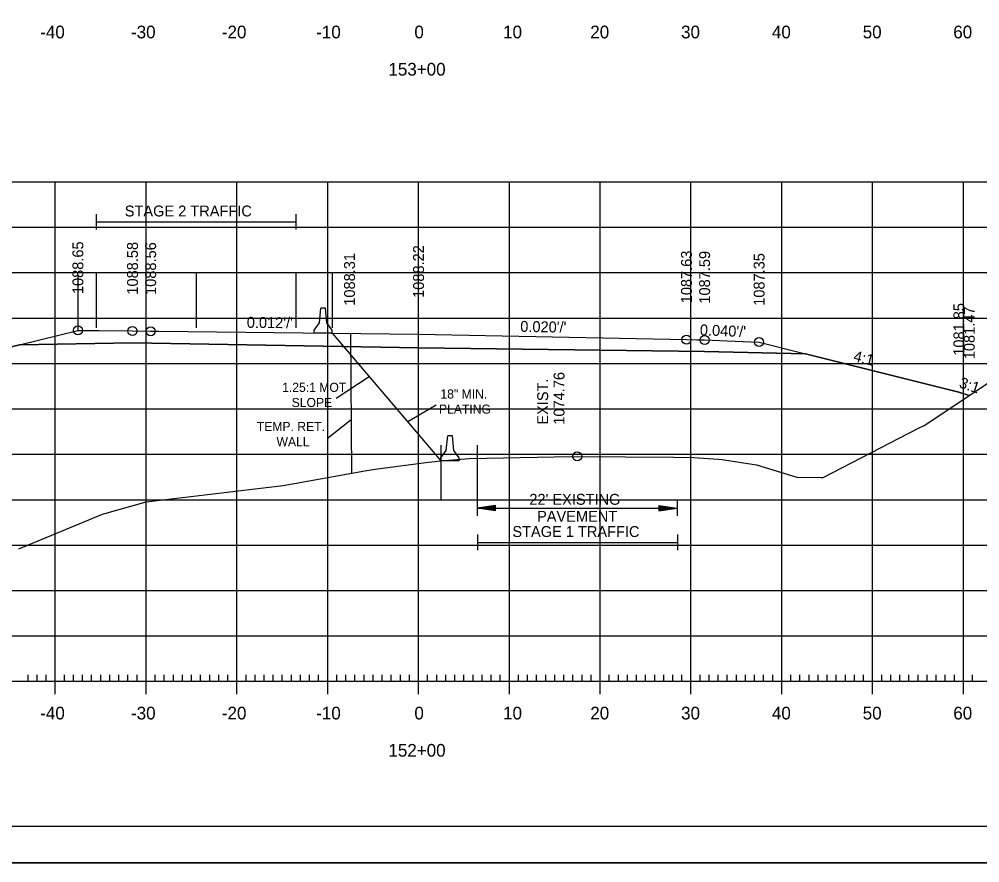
# Model space of a CAD drawing. Extents: x 1322838 to 1324533, y 339903 to 351025.
# Drawn here: x 1323659.7 to 1323765.5, y 344322.9 to 344415.8 of the extents above; entities that cross this region are included whole.
import ezdxf

# ---------------------------------------------------------------- set-up
doc = ezdxf.new("R2010")
doc.units = 0
for name, color, linetype in [('R_Alt Surface', 7, 'Continuous'), ('R_Axis', 7, 'Continuous'), ('R_Axis Annot', 7, 'Continuous'), ('R_Border', 7, 'Continuous'), ('R_Exist Surface', 7, 'Continuous'), ('R_Fin Surface', 7, 'Continuous'), ('R_Fin Surface Annot', 7, 'Continuous'), ('R_Grid', 7, 'Continuous'), ('R_MOT', 7, 'Continuous'), ('R_No Plot', 7, 'Continuous'), ('R_Xsect Elev', 7, 'Continuous')]:
    doc.layers.add(name, color=color, linetype=linetype)

msp = doc.modelspace()

# ---------------------------------------------------------------- linework, layer by layer
at = {"layer": 'R_Alt Surface'}
msp.add_lwpolyline([(1323659.78, 344379.97), (1323672.22, 344380.21), (1323703.72, 344379.65), (1323735.22, 344379.23), (1323746.31, 344379)], dxfattribs=at)
at = {"layer": 'R_Axis'}
for p, q in [((1323660.72, 344342.93), (1323660.72, 344343.63)), ((1323661.72, 344342.93), (1323661.72, 344343.63)), ((1323662.72, 344342.93), (1323662.72, 344343.63)), ((1323663.72, 344341.53), (1323663.72, 344344.33)), ((1323664.72, 344342.93), (1323664.72, 344343.63)), ((1323665.72, 344342.93), (1323665.72, 344343.63)), ((1323666.72, 344342.93), (1323666.72, 344343.63)), ((1323667.72, 344342.93), (1323667.72, 344343.63)), ((1323668.72, 344342.93), (1323668.72, 344343.63)), ((1323669.72, 344342.93), (1323669.72, 344343.63)), ((1323670.72, 344342.93), (1323670.72, 344343.63)), ((1323671.72, 344342.93), (1323671.72, 344343.63)), ((1323672.72, 344342.93), (1323672.72, 344343.63)), ((1323673.72, 344341.53), (1323673.72, 344344.33)), ((1323674.72, 344342.93), (1323674.72, 344343.63)), ((1323675.72, 344342.93), (1323675.72, 344343.63)), ((1323676.72, 344342.93), (1323676.72, 344343.63)), ((1323677.72, 344342.93), (1323677.72, 344343.63)), ((1323678.72, 344342.93), (1323678.72, 344343.63)), ((1323679.72, 344342.93), (1323679.72, 344343.63)), ((1323680.72, 344342.93), (1323680.72, 344343.63)), ((1323681.72, 344342.93), (1323681.72, 344343.63)), ((1323682.72, 344342.93), (1323682.72, 344343.63)), ((1323683.72, 344341.53), (1323683.72, 344344.33)), ((1323684.72, 344342.93), (1323684.72, 344343.63)), ((1323685.72, 344342.93), (1323685.72, 344343.63)), ((1323686.72, 344342.93), (1323686.72, 344343.63)), ((1323687.72, 344342.93), (1323687.72, 344343.63)), ((1323688.72, 344342.93), (1323688.72, 344343.63)), ((1323689.72, 344342.93), (1323689.72, 344343.63)), ((1323690.72, 344342.93), (1323690.72, 344343.63)), ((1323691.72, 344342.93), (1323691.72, 344343.63)), ((1323692.72, 344342.93), (1323692.72, 344343.63)), ((1323693.72, 344341.53), (1323693.72, 344344.33)), ((1323694.72, 344342.93), (1323694.72, 344343.63)), ((1323695.72, 344342.93), (1323695.72, 344343.63)), ((1323696.72, 344342.93), (1323696.72, 344343.63)), ((1323697.72, 344342.93), (1323697.72, 344343.63)), ((1323698.72, 344342.93), (1323698.72, 344343.63)), ((1323699.72, 344342.93), (1323699.72, 344343.63)), ((1323700.72, 344342.93), (1323700.72, 344343.63)), ((1323701.72, 344342.93), (1323701.72, 344343.63)), ((1323702.72, 344342.93), (1323702.72, 344343.63)), ((1323703.72, 344341.53), (1323703.72, 344344.33)), ((1323704.72, 344342.93), (1323704.72, 344343.63)), ((1323705.72, 344342.93), (1323705.72, 344343.63)), ((1323706.72, 344342.93), (1323706.72, 344343.63)), ((1323707.72, 344342.93), (1323707.72, 344343.63)), ((1323708.72, 344342.93), (1323708.72, 344343.63)), ((1323709.72, 344342.93), (1323709.72, 344343.63)), ((1323710.72, 344342.93), (1323710.72, 344343.63)), ((1323711.72, 344342.93), (1323711.72, 344343.63)), ((1323712.72, 344342.93), (1323712.72, 344343.63)), ((1323713.72, 344341.53), (1323713.72, 344344.33)), ((1323714.72, 344342.93), (1323714.72, 344343.63)), ((1323715.72, 344342.93), (1323715.72, 344343.63)), ((1323716.72, 344342.93), (1323716.72, 344343.63)), ((1323717.72, 344342.93), (1323717.72, 344343.63)), ((1323718.72, 344342.93), (1323718.72, 344343.63)), ((1323719.72, 344342.93), (1323719.72, 344343.63)), ((1323720.72, 344342.93), (1323720.72, 344343.63)), ((1323721.72, 344342.93), (1323721.72, 344343.63)), ((1323722.72, 344342.93), (1323722.72, 344343.63)), ((1323723.72, 344341.53), (1323723.72, 344344.33)), ((1323724.72, 344342.93), (1323724.72, 344343.63)), ((1323725.72, 344342.93), (1323725.72, 344343.63)), ((1323726.72, 344342.93), (1323726.72, 344343.63)), ((1323727.72, 344342.93), (1323727.72, 344343.63)), ((1323728.72, 344342.93), (1323728.72, 344343.63)), ((1323729.72, 344342.93), (1323729.72, 344343.63)), ((1323730.72, 344342.93), (1323730.72, 344343.63)), ((1323731.72, 344342.93), (1323731.72, 344343.63)), ((1323732.72, 344342.93), (1323732.72, 344343.63)), ((1323733.72, 344341.53), (1323733.72, 344344.33)), ((1323734.72, 344342.93), (1323734.72, 344343.63)), ((1323735.72, 344342.93), (1323735.72, 344343.63)), ((1323736.72, 344342.93), (1323736.72, 344343.63)), ((1323737.72, 344342.93), (1323737.72, 344343.63)), ((1323738.72, 344342.93), (1323738.72, 344343.63)), ((1323739.72, 344342.93), (1323739.72, 344343.63)), ((1323740.72, 344342.93), (1323740.72, 344343.63)), ((1323741.72, 344342.93), (1323741.72, 344343.63)), ((1323742.72, 344342.93), (1323742.72, 344343.63)), ((1323743.72, 344341.53), (1323743.72, 344344.33)), ((1323744.72, 344342.93), (1323744.72, 344343.63)), ((1323745.72, 344342.93), (1323745.72, 344343.63)), ((1323746.72, 344342.93), (1323746.72, 344343.63)), ((1323747.72, 344342.93), (1323747.72, 344343.63)), ((1323748.72, 344342.93), (1323748.72, 344343.63)), ((1323749.72, 344342.93), (1323749.72, 344343.63)), ((1323750.72, 344342.93), (1323750.72, 344343.63)), ((1323751.72, 344342.93), (1323751.72, 344343.63)), ((1323752.72, 344342.93), (1323752.72, 344343.63)), ((1323753.72, 344341.53), (1323753.72, 344344.33)), ((1323754.72, 344342.93), (1323754.72, 344343.63)), ((1323755.72, 344342.93), (1323755.72, 344343.63)), ((1323756.72, 344342.93), (1323756.72, 344343.63)), ((1323757.72, 344342.93), (1323757.72, 344343.63)), ((1323758.72, 344342.93), (1323758.72, 344343.63)), ((1323759.72, 344342.93), (1323759.72, 344343.63)), ((1323760.72, 344342.93), (1323760.72, 344343.63)), ((1323761.72, 344342.93), (1323761.72, 344343.63)), ((1323762.72, 344342.93), (1323762.72, 344343.63)), ((1323763.72, 344341.53), (1323763.72, 344344.33)), ((1323764.72, 344342.93), (1323764.72, 344343.63)), ((1323563.72, 344342.93), (1323843.72, 344342.93))]:
    msp.add_line(p, q, dxfattribs=at)
at = {"layer": 'R_Axis Annot'}
for p, q in [((1323668.22, 344394.38), (1323668.22, 344392.68)), ((1323690.22, 344394.38), (1323690.22, 344392.68)), ((1323668.22, 344393.53), (1323690.22, 344393.53)), ((1323710.19, 344362.84), (1323710.19, 344361.14)), ((1323732.19, 344362.84), (1323732.19, 344361.14)), ((1323712.19, 344362.29), (1323710.19, 344361.99)), ((1323712.19, 344361.69), (1323710.19, 344361.99)), ((1323710.19, 344361.99), (1323732.19, 344361.99)), ((1323712.19, 344362.24), (1323710.52, 344361.99)), ((1323712.19, 344361.74), (1323710.52, 344361.99)), ((1323712.19, 344362.19), (1323710.86, 344361.99)), ((1323712.19, 344361.79), (1323710.86, 344361.99)), ((1323712.19, 344362.14), (1323711.2, 344361.99)), ((1323712.19, 344361.84), (1323711.2, 344361.99)), ((1323712.19, 344362.09), (1323711.54, 344361.99)), ((1323712.19, 344361.89), (1323711.54, 344361.99)), ((1323712.19, 344362.04), (1323711.87, 344361.99)), ((1323712.19, 344361.94), (1323711.87, 344361.99)), ((1323712.19, 344361.69), (1323712.19, 344362.29)), ((1323730.19, 344362.29), (1323732.19, 344361.99)), ((1323730.19, 344362.29), (1323730.19, 344361.69)), ((1323730.19, 344362.24), (1323731.85, 344361.99)), ((1323730.19, 344362.19), (1323731.51, 344361.99)), ((1323730.19, 344362.14), (1323731.18, 344361.99)), ((1323730.19, 344362.09), (1323730.84, 344361.99)), ((1323730.19, 344362.04), (1323730.5, 344361.99)), ((1323730.19, 344361.69), (1323732.19, 344361.99)), ((1323730.19, 344361.89), (1323730.84, 344361.99)), ((1323730.19, 344361.79), (1323731.51, 344361.99)), ((1323730.19, 344361.74), (1323731.85, 344361.99)), ((1323730.19, 344361.84), (1323731.18, 344361.99)), ((1323730.19, 344361.94), (1323730.5, 344361.99)), ((1323710.22, 344359.08), (1323710.22, 344357.37)), ((1323732.22, 344359.08), (1323732.22, 344357.37)), ((1323710.22, 344358.23), (1323732.22, 344358.23))]:
    msp.add_line(p, q, dxfattribs=at)
at = {"layer": 'R_Border'}
msp.add_line((1323861.9, 344326.93), (1323545.72, 344326.93), dxfattribs=at)
at = {"layer": 'R_Exist Surface'}
msp.add_lwpolyline([(1323659.71, 344357.51), (1323668.92, 344361.33), (1323673.71, 344362.69), (1323686.01, 344364.17), (1323688.81, 344364.5), (1323697.81, 344366.09), (1323699.2, 344366.32), (1323704.81, 344367.05), (1323705.55, 344367.14), (1323706.09, 344367.19), (1323709.34, 344367.45), (1323718.67, 344367.64), (1323721.19, 344367.69), (1323731.82, 344367.61), (1323733.99, 344367.59), (1323736.72, 344367.39), (1323737.14, 344367.36), (1323740.47, 344366.83), (1323740.95, 344366.76), (1323744.88, 344365.57), (1323745.37, 344365.41), (1323748.05, 344365.39), (1323748.26, 344365.39), (1323758.77, 344370.79), (1323759.41, 344371.1), (1323773.02, 344380.16)], dxfattribs=at)
at = {"layer": 'R_Fin Surface'}
msp.add_lwpolyline([(1323572.35, 344352.12), (1323594.79, 344359.6), (1323644.22, 344376.07), (1323647.25, 344376.83), (1323659.78, 344379.97), (1323666.21, 344381.57), (1323668.55, 344381.55), (1323672.22, 344381.51), (1323674.22, 344381.48), (1323675.12, 344381.47), (1323703.72, 344381.15), (1323733.22, 344380.56), (1323734.41, 344380.53), (1323735.22, 344380.52), (1323737.72, 344380.42), (1323741.22, 344380.28), (1323745.31, 344379.25), (1323746.31, 344379), (1323763.22, 344374.78), (1323764.36, 344374.4)], dxfattribs=at)
at = {"layer": 'R_Grid'}
for p, q in [((1323563.72, 344397.93), (1323843.72, 344397.93)), ((1323663.72, 344342.93), (1323663.72, 344397.93)), ((1323673.72, 344342.93), (1323673.72, 344397.93)), ((1323683.72, 344342.93), (1323683.72, 344397.93)), ((1323693.72, 344342.93), (1323693.72, 344397.93)), ((1323703.72, 344342.93), (1323703.72, 344397.93)), ((1323713.72, 344342.93), (1323713.72, 344397.93)), ((1323723.72, 344342.93), (1323723.72, 344397.93)), ((1323733.72, 344342.93), (1323733.72, 344397.93)), ((1323743.72, 344342.93), (1323743.72, 344397.93)), ((1323753.72, 344342.93), (1323753.72, 344397.93)), ((1323763.72, 344342.93), (1323763.72, 344397.93)), ((1323563.72, 344392.93), (1323843.72, 344392.93)), ((1323563.72, 344387.93), (1323843.72, 344387.93)), ((1323563.72, 344382.93), (1323843.72, 344382.93)), ((1323563.72, 344377.93), (1323843.72, 344377.93)), ((1323563.72, 344372.93), (1323843.72, 344372.93)), ((1323563.72, 344367.93), (1323843.72, 344367.93)), ((1323563.72, 344362.93), (1323843.72, 344362.93)), ((1323563.72, 344357.93), (1323843.72, 344357.93)), ((1323563.72, 344352.93), (1323843.72, 344352.93)), ((1323563.72, 344347.93), (1323843.72, 344347.93)), ((1323563.72, 344342.93), (1323843.72, 344342.93))]:
    msp.add_line(p, q, dxfattribs=at)
at = {"layer": 'R_MOT'}
for p, q in [((1323692.8, 344382.42), (1323692.96, 344384.01)), ((1323693.21, 344384.01), (1323692.96, 344384.01)), ((1323693.46, 344384.01), (1323693.21, 344384.01)), ((1323693.63, 344382.42), (1323693.46, 344384.01)), ((1323692.22, 344381.59), (1323692.8, 344382.42)), ((1323694.22, 344381.59), (1323693.63, 344382.42)), ((1323692.22, 344381.26), (1323692.22, 344381.59)), ((1323694.22, 344381.26), (1323692.22, 344381.26)), ((1323694.22, 344381.26), (1323694.22, 344381.59)), ((1323696.29, 344371.74), (1323693.66, 344369.62)), ((1323706.77, 344368.36), (1323706.94, 344369.95)), ((1323707.19, 344369.95), (1323706.94, 344369.95)), ((1323707.44, 344369.95), (1323707.19, 344369.95)), ((1323707.6, 344368.36), (1323707.44, 344369.95)), ((1323706.19, 344367.53), (1323706.77, 344368.36)), ((1323708.19, 344367.53), (1323707.6, 344368.36)), ((1323706.19, 344367.2), (1323706.19, 344367.53)), ((1323708.19, 344367.2), (1323706.19, 344367.2)), ((1323708.19, 344367.2), (1323708.19, 344367.53))]:
    msp.add_line(p, q, dxfattribs=at)
msp.add_lwpolyline([(1323696.22, 344381.23), (1323696.33, 344365.82)], dxfattribs=at)
at = {"layer": 'R_No Plot'}
for p, q in [((1323666.22, 344387.7), (1323666.22, 344381.59)), ((1323668.22, 344387.95), (1323668.22, 344381.85)), ((1323679.22, 344387.95), (1323679.22, 344381.85)), ((1323690.22, 344387.95), (1323690.22, 344381.85)), ((1323694.22, 344387.95), (1323694.22, 344381.85)), ((1323694.22, 344381.26), (1323706.19, 344367.2)), ((1323694.64, 344374.11), (1323698.28, 344376.48)), ((1323705.65, 344373.34), (1323702.53, 344371.5)), ((1323706.19, 344368.95), (1323706.19, 344362.84)), ((1323710.19, 344368.95), (1323710.19, 344362.84)), ((1323533.31, 344322.95), (1323866.65, 344322.95))]:
    msp.add_line(p, q, dxfattribs=at)
for points in [[(1323533.31, 344536.28), (1323866.65, 344536.28), (1323866.65, 344322.94), (1323533.31, 344322.94)], [(1323779.64, 344532.39), (1323799.26, 344532.39), (1323799.26, 344522.51), (1323815.37, 344522.51), (1323838.57, 344522.51), (1323838.57, 344489.84), (1323861.77, 344489.84), (1323861.9, 344326.93), (1323545.72, 344326.93), (1323545.72, 344532.39)]]:
    msp.add_lwpolyline(points, close=True, dxfattribs=at)
msp.add_lwpolyline([(1323659.71, 344357.51), (1323668.92, 344361.33), (1323673.71, 344362.69), (1323686.01, 344364.17), (1323688.81, 344364.5), (1323697.81, 344366.09), (1323699.2, 344366.32), (1323704.81, 344367.05), (1323705.55, 344367.14), (1323706.09, 344367.19), (1323709.34, 344367.45), (1323718.67, 344367.64), (1323721.19, 344367.69), (1323731.82, 344367.61), (1323733.99, 344367.59), (1323736.72, 344367.39), (1323737.14, 344367.36), (1323740.47, 344366.83), (1323740.95, 344366.76), (1323744.88, 344365.57), (1323745.37, 344365.41), (1323748.05, 344365.39), (1323748.26, 344365.39), (1323758.77, 344370.79), (1323759.41, 344371.1), (1323764.36, 344374.4), (1323763.22, 344374.78), (1323746.31, 344379), (1323735.22, 344379.23), (1323703.72, 344379.65), (1323672.22, 344380.21), (1323659.78, 344379.97), (1323647.25, 344376.83)], dxfattribs=at)
for centre in [(1323666.21, 344381.57), (1323672.22, 344381.51), (1323674.22, 344381.48), (1323733.22, 344380.56), (1323735.22, 344380.52), (1323741.22, 344380.28), (1323721.19, 344367.69)]:
    msp.add_circle(centre, 0.5, dxfattribs=at)

# ---------------------------------------------------------------- texts
at = {"layer": 'R_Axis Annot'}
for s, height, p in [('-40', 1.4, (1323662.06, 344413.73)), ('-30', 1.4, (1323672.06, 344413.73)), ('-20', 1.4, (1323682.06, 344413.73)), ('-10', 1.4, (1323692.45, 344413.73)), ('0', 1.4, (1323703.26, 344413.73)), ('10', 1.4, (1323713.03, 344413.73)), ('20', 1.4, (1323722.63, 344413.73)), ('30', 1.4, (1323732.63, 344413.73)), ('40', 1.4, (1323742.63, 344413.73)), ('50', 1.4, (1323752.63, 344413.73)), ('60', 1.4, (1323762.6, 344413.73)), ('153+00', 1.4, (1323700.4, 344409.63)), ('STAGE 2 TRAFFIC', 1.2, (1323671.37, 344394.12)), ("22' EXISTING ", 1.2, (1323715.92, 344362.37)), ('PAVEMENT', 1.2, (1323716.77, 344360.5)), ('STAGE 1 TRAFFIC', 1.2, (1323714.05, 344358.82)), ('-40', 1.4, (1323662.06, 344338.73)), ('-30', 1.4, (1323672.06, 344338.73)), ('-20', 1.4, (1323682.06, 344338.73)), ('-10', 1.4, (1323692.45, 344338.73)), ('0', 1.4, (1323703.26, 344338.73)), ('10', 1.4, (1323713.03, 344338.73)), ('20', 1.4, (1323722.63, 344338.73)), ('30', 1.4, (1323732.63, 344338.73)), ('40', 1.4, (1323742.63, 344338.73)), ('50', 1.4, (1323752.63, 344338.73)), ('60', 1.4, (1323762.6, 344338.73)), ('152+00', 1.4, (1323700.4, 344334.63))]:
    msp.add_text(s, height=height, dxfattribs=at).set_placement(p)
at = {"layer": 'R_Fin Surface Annot'}
for s, rotation, p in [('1088.65', 90, (1323666.81, 344385.57)), ('1088.58', 90, (1323672.82, 344385.51)), ('1088.56', 90, (1323674.82, 344385.48)), ('1088.22', 90, (1323704.32, 344385.15)), ('1087.63', 90, (1323733.82, 344384.56)), ('1087.59', 90, (1323735.82, 344384.52)), ('1087.35', 90, (1323741.82, 344384.28)), ('1081.85', 90, (1323763.82, 344378.78)), ('1081.47', 90, (1323764.96, 344378.4)), ("0.012'/'", 359.3469, (1323684.8, 344381.86)), ("0.020'/'", 358.8543, (1323714.91, 344381.42)), ("0.040'/'", 357.7091, (1323734.68, 344381.04)), ('4:1', 345.9635, (1323751.53, 344378.21)), ('3:1', 341.5292, (1323763.16, 344375.32))]:
    msp.add_text(s, height=1.2, rotation=rotation, dxfattribs=at).set_placement(p)
at = {"layer": 'R_MOT'}
for s, p in [('TEMP. RET.', (1323685.91, 344370.49)), ('WALL', (1323688.08, 344368.82))]:
    msp.add_text(s, height=1, dxfattribs=at).set_placement(p)
at = {"layer": 'R_No Plot'}
msp.add_text('1088.31', height=1.2, rotation=90, dxfattribs=at).set_placement((1323696.72, 344384.29))
for s, p in [('1.25:1 MOT', (1323688.7, 344374.8)), ('18" MIN. ', (1323706.13, 344374.07)), ('SLOPE', (1323689.75, 344373.13)), ('PLATING', (1323705.97, 344372.4))]:
    msp.add_text(s, height=1, dxfattribs=at).set_placement(p)
at = {"layer": 'R_Xsect Elev'}
for s, p in [('1074.76', (1323719.79, 344371.19)), ('EXIST. ', (1323717.99, 344371.19))]:
    msp.add_text(s, height=1.2, rotation=90, dxfattribs=at).set_placement(p)

doc.saveas('drawing.dxf')
